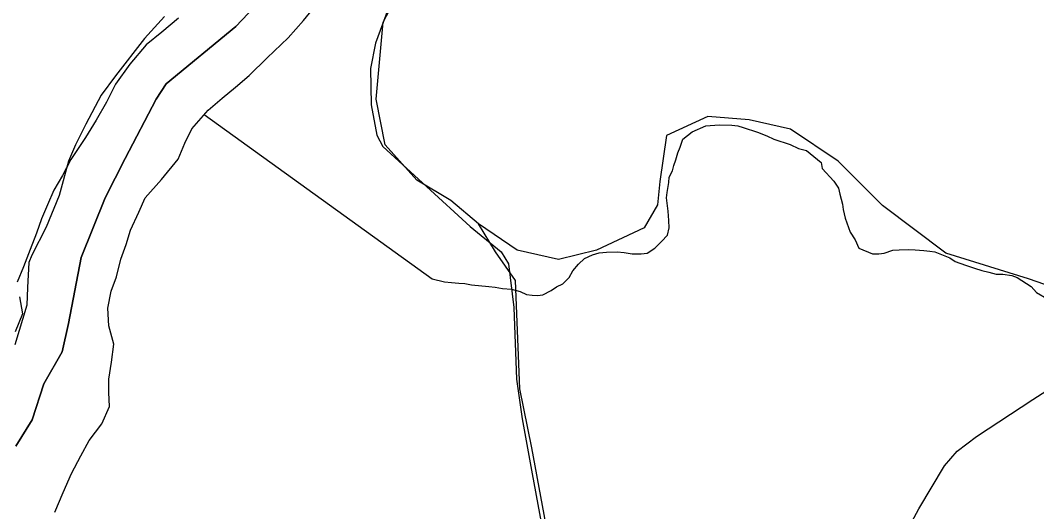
# Model space of a CAD drawing. Extents: x 0 to 34, y 0 to 22.
# Drawn here: x 2.6313 to 2.9931, y 15.8598 to 16.0345 of the extents above; entities that cross this region are included whole.
import ezdxf

# ---------------------------------------------------------------- set-up
doc = ezdxf.new("R2010")
doc.units = 0
for name, color, linetype in [('GM_X_Corporation', 7, 'Continuous'), ('GM_X_County_Road', 7, 'Continuous'), ('GM_X_Major_River', 7, 'Continuous'), ('GM_X_Minor_River', 7, 'Continuous'), ('GM_X_Rail_Line', 7, 'Continuous'), ('GM_X_Section', 7, 'Continuous'), ('GM_X_US_Route', 7, 'Continuous')]:
    doc.layers.add(name, color=color, linetype=linetype)

msp = doc.modelspace()

# ---------------------------------------------------------------- linework, layer by layer
at = {"layer": 'GM_X_Corporation'}
for points in [[(2.71913, 16.04423), (2.70801, 16.03234), (2.68317, 16.01196), (2.67961, 16.00653), (2.66865, 15.98545), (2.66154, 15.97139), (2.65293, 15.95018), (2.64844, 15.92669), (2.64624, 15.91661), (2.6397, 15.90529), (2.63549, 15.89249), (2.62972, 15.88316)], [(2.62972, 15.88316), (2.63549, 15.89249), (2.6397, 15.90529), (2.64624, 15.91661), (2.64844, 15.92669), (2.65293, 15.95018), (2.66154, 15.97139), (2.66865, 15.98545), (2.67961, 16.00653), (2.68317, 16.01196), (2.70801, 16.03234), (2.71913, 16.04423)]]:
    msp.add_lwpolyline(points, dxfattribs=at)
at = {"layer": 'GM_X_County_Road'}
for points in [[(2.99169, 15.89967), (2.99503, 15.90186), (3.05462, 15.93857), (3.07034, 15.94494), (3.08863, 15.94963), (3.10072, 15.95147), (3.11348, 15.95196), (3.12525, 15.95507), (3.13228, 15.95916), (3.13827, 15.96533), (3.14399, 15.98085), (3.15131, 16.0064), (3.15747, 16.0164), (3.19998, 16.06535)], [(2.94779, 15.85468), (2.9511, 15.8608), (2.96032, 15.87607), (2.96475, 15.88131), (2.97165, 15.88652), (2.99169, 15.89967)]]:
    msp.add_lwpolyline(points, dxfattribs=at)
at = {"layer": 'GM_X_Major_River'}
for points in [[(2.64353, 15.85969), (2.64651, 15.86665), (2.64949, 15.87342), (2.65284, 15.87962), (2.65579, 15.88507), (2.66026, 15.89105), (2.66304, 15.89726), (2.66276, 15.9022), (2.66286, 15.90694), (2.66373, 15.913), (2.66462, 15.91943), (2.66286, 15.92592), (2.66242, 15.93219), (2.66368, 15.93824), (2.66548, 15.94333), (2.66713, 15.94956), (2.66894, 15.95484), (2.67055, 15.95993), (2.67352, 15.96633), (2.67571, 15.97141), (2.68152, 15.97793), (2.68754, 15.98522), (2.68992, 15.99086), (2.6923, 15.99594), (2.69812, 16.00265), (2.70313, 16.00692), (2.70794, 16.01081), (2.71275, 16.01489), (2.71913, 16.02121), (2.72666, 16.02827), (2.73208, 16.03443), (2.73694, 16.0404)], [(2.68761, 16.03533), (2.68163, 16.03032), (2.67605, 16.02588), (2.67023, 16.01898), (2.66517, 16.01186), (2.66201, 16.00547), (2.65828, 15.9991), (2.65456, 15.99291), (2.64929, 15.98504), (2.64633, 15.97941), (2.6432, 15.97415), (2.64101, 15.96888), (2.63883, 15.96399), (2.63702, 15.9589), (2.63482, 15.95306), (2.63242, 15.94685), (2.63023, 15.94139)], [(2.63107, 15.93625), (2.63208, 15.93015), (2.62949, 15.92375)]]:
    msp.add_lwpolyline(points, dxfattribs=at)
at = {"layer": 'GM_X_Minor_River'}
msp.add_lwpolyline([(2.69672, 16.00104), (2.77795, 15.94263), (2.78229, 15.94155), (2.78475, 15.94129), (2.78741, 15.94102), (2.7895, 15.94095), (2.79195, 15.9405), (2.79802, 15.93993), (2.80029, 15.93967), (2.80294, 15.93921), (2.80616, 15.93893), (2.80918, 15.93807), (2.81143, 15.93706), (2.81352, 15.9368), (2.81541, 15.93675), (2.81732, 15.93688), (2.82022, 15.9385), (2.82215, 15.93977), (2.82446, 15.94084), (2.82662, 15.94305), (2.82802, 15.94547), (2.82999, 15.94788), (2.83214, 15.9499), (2.83502, 15.95114), (2.83732, 15.95183), (2.83999, 15.95213), (2.84379, 15.9522), (2.84626, 15.95194), (2.8491, 15.95147), (2.85233, 15.95156), (2.85442, 15.95169), (2.85714, 15.95351), (2.85949, 15.9559), (2.86164, 15.95811), (2.86229, 15.96075), (2.86217, 15.96341), (2.86188, 15.96665), (2.86126, 15.97141), (2.8615, 15.9733), (2.86218, 15.97689), (2.86223, 15.97879), (2.86343, 15.98103), (2.86387, 15.98291), (2.86469, 15.98498), (2.86533, 15.98742), (2.86615, 15.98949), (2.86718, 15.9923), (2.87048, 15.99486), (2.87529, 15.99699), (2.88006, 15.99741), (2.88461, 15.99727), (2.8867, 15.99702), (2.88858, 15.9964), (2.89367, 15.99472), (2.89705, 15.99348), (2.89949, 15.99227), (2.90532, 15.99038), (2.90833, 15.98896), (2.91116, 15.9883), (2.91636, 15.98397), (2.91668, 15.98187), (2.92092, 15.97738), (2.92256, 15.97486), (2.92307, 15.97275), (2.92392, 15.96912), (2.92424, 15.96722), (2.92491, 15.96416), (2.92667, 15.95917), (2.9285, 15.95646), (2.92974, 15.95357), (2.93463, 15.95152), (2.93691, 15.95145), (2.93882, 15.95178), (2.94189, 15.95282), (2.94417, 15.95294), (2.9476, 15.95303), (2.94987, 15.95296), (2.95291, 15.95267), (2.95499, 15.95242), (2.95688, 15.95217), (2.96215, 15.95012), (2.96401, 15.94873), (2.96777, 15.94748), (2.97098, 15.94643), (2.97361, 15.94559), (2.97607, 15.94495), (2.97871, 15.9443), (2.98099, 15.94423), (2.9842, 15.94375), (2.98609, 15.94312), (2.99113, 15.93993), (2.99297, 15.93779), (2.9967, 15.93559)], dxfattribs=at)
at = {"layer": 'GM_X_Rail_Line'}
for points in [[(2.79436, 15.96217), (2.78456, 15.97043), (2.77245, 15.97776), (2.76113, 15.99025), (2.75796, 16.00657), (2.76043, 16.03392), (2.77202, 16.05586), (2.79159, 16.08081), (2.80956, 16.10438), (2.824, 16.13049), (2.82967, 16.15917), (2.82948, 16.18458), (2.82124, 16.21214), (2.78113, 16.29868), (2.76127, 16.33502), (2.65284, 16.48496)], [(3.01619, 15.93362), (2.99019, 15.94267), (2.9608, 15.95172), (2.93819, 15.96868), (2.92236, 15.98452), (2.90541, 15.99583), (2.89071, 15.99922), (2.87601, 16.00035), (2.86132, 15.99357), (2.85893, 15.97722), (2.85805, 15.96891), (2.85341, 15.96078), (2.83645, 15.95286), (2.82288, 15.94947), (2.80819, 15.95287), (2.79436, 15.96217)], [(2.87659, 15.24999), (2.8671, 15.25758), (2.85749, 15.27176), (2.77342, 15.40909), (2.76308, 15.43264), (2.70257, 15.6211), (2.70176, 15.63546), (2.70801, 15.71139), (2.72459, 15.78738), (2.73794, 15.8046), (2.76282, 15.81194), (2.80304, 15.81953), (2.81527, 15.82751), (2.82038, 15.84465), (2.81335, 15.88257), (2.80906, 15.90346), (2.80756, 15.942), (2.80049, 15.95221), (2.79436, 15.96217)]]:
    msp.add_lwpolyline(points, dxfattribs=at)
at = {"layer": 'GM_X_Section'}
msp.add_lwpolyline([(2.68266, 16.03586), (2.67549, 16.02806), (2.66516, 16.01483), (2.66009, 16.00794), (2.65457, 15.99764), (2.651, 15.99033), (2.64841, 15.98451), (2.64512, 15.97227), (2.64052, 15.96101), (2.63538, 15.95108), (2.63438, 15.94845), (2.63381, 15.93956), (2.63368, 15.93331), (2.6294, 15.9192)], dxfattribs=at)
at = {"layer": 'GM_X_US_Route'}
msp.add_lwpolyline([(2.76675, 16.04552), (2.76327, 16.04024), (2.7622, 16.03861), (2.7577, 16.02645), (2.75599, 16.01741), (2.7562, 16.00448), (2.7582, 15.99376), (2.7603, 15.98968), (2.79148, 15.9612), (2.80247, 15.95219), (2.80513, 15.9479), (2.80693, 15.93244), (2.80792, 15.90695), (2.80997, 15.8928), (2.8135, 15.87328), (2.81811, 15.84821)], dxfattribs=at)

doc.saveas('drawing.dxf')
